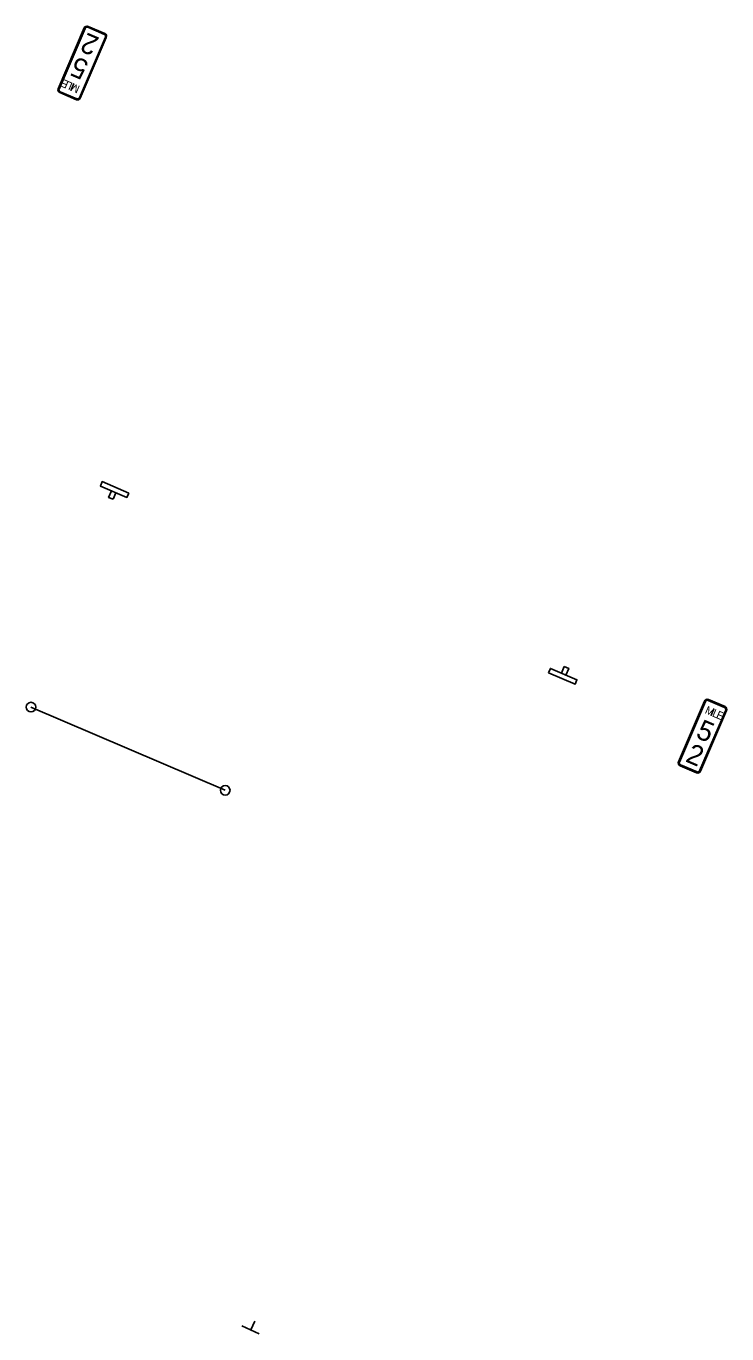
# Model space of a CAD drawing. Extents: x 1581789 to 1622364, y 1043167 to 1103486.
# Drawn here: x 1615321 to 1615613, y 1097671 to 1098216 of the extents above; entities that cross this region are included whole.
import ezdxf

# ---------------------------------------------------------------- set-up
doc = ezdxf.new("R2010")
doc.units = 0
doc.layers.add('Level 15', color=7, linetype='Continuous')
doc.layers.add('RD_PD_ALT1_TX', color=7, linetype='Continuous')

msp = doc.modelspace()

# ---------------------------------------------------------------- linework, layer by layer
at = {"layer": 'Level 15'}
msp.add_line((1615323.39, 1097931.99), (1615404.27, 1097897.33), dxfattribs=at)
for centre in [(1615323.39, 1097931.99), (1615404.27, 1097897.33)]:
    msp.add_circle(centre, 2, dxfattribs=at)
at = {"layer": 'RD_PD_ALT1_TX'}
for p, q in [((1615414.88, 1097672.6), (1615416.54, 1097676.23)), ((1615418.45, 1097670.97), (1615411.23, 1097674.27))]:
    msp.add_line(p, q, dxfattribs=at)
for points in [[(1615345.57, 1098214.82), (1615334.74, 1098189.54)], [(1615334.74, 1098189.54), (1615345.57, 1098214.82)], [(1615345.95, 1098214.66), (1615335.12, 1098189.38)], [(1615353.94, 1098212.14), (1615347.05, 1098215.09)], [(1615354.1, 1098212.52), (1615347.21, 1098215.48)], [(1615347.21, 1098215.48), (1615354.1, 1098212.52)], [(1615343.55, 1098185.77), (1615354.38, 1098211.04)], [(1615343.93, 1098185.6), (1615354.76, 1098210.88)], [(1615354.76, 1098210.88), (1615343.93, 1098185.6)], [(1615335.39, 1098187.9), (1615342.29, 1098184.95)], [(1615342.29, 1098184.95), (1615335.39, 1098187.9)], [(1615335.56, 1098188.28), (1615342.45, 1098185.33)], [(1615603.83, 1097934.47), (1615593, 1097909.2)], [(1615593, 1097909.2), (1615603.83, 1097934.47)], [(1615604.21, 1097934.31), (1615593.38, 1097909.03)], [(1615612.2, 1097931.79), (1615605.31, 1097934.75)], [(1615612.37, 1097932.18), (1615605.47, 1097935.13)], [(1615605.47, 1097935.13), (1615612.37, 1097932.18)], [(1615601.81, 1097905.42), (1615612.64, 1097930.7)], [(1615602.19, 1097905.26), (1615613.02, 1097930.53)], [(1615613.02, 1097930.53), (1615602.19, 1097905.26)], [(1615593.66, 1097907.56), (1615600.55, 1097904.6)], [(1615600.55, 1097904.6), (1615593.66, 1097907.56)], [(1615593.82, 1097907.94), (1615600.71, 1097904.98)]]:
    msp.add_lwpolyline(points, dxfattribs=at)
for points in [[(1615364.13, 1098021.15), (1615353.1, 1098025.88), (1615352.31, 1098024.04), (1615363.34, 1098019.31)], [(1615357.57, 1098018.52), (1615355.73, 1098019.31), (1615356.91, 1098022.07), (1615358.75, 1098021.28)], [(1615538.88, 1097946.26), (1615549.91, 1097941.53), (1615550.7, 1097943.37), (1615539.67, 1097948.1)], [(1615545.45, 1097948.89), (1615547.29, 1097948.1), (1615546.11, 1097945.34), (1615544.27, 1097946.13)]]:
    msp.add_lwpolyline(points, close=True, dxfattribs=at)
for centre, radius, start, end in [((1615346.72, 1098214.33), 1.25, 66.8024, 156.8026), ((1615346.72, 1098214.33), 1.25, 66.8024, 156.8026), ((1615346.72, 1098214.33), 0.833, 66.8024, 156.8026), ((1615353.61, 1098211.37), 0.833, 336.8022, 66.8024), ((1615353.61, 1098211.37), 1.25, 336.8022, 66.8024), ((1615353.61, 1098211.37), 1.25, 336.8022, 66.8024), ((1615335.89, 1098189.05), 1.25, 156.8024, 246.8026), ((1615335.89, 1098189.05), 1.25, 156.8024, 246.8026), ((1615335.89, 1098189.05), 0.833, 156.8024, 246.8026), ((1615342.78, 1098186.1), 1.25, 246.8026, 336.8022), ((1615342.78, 1098186.1), 1.25, 246.8026, 336.8022), ((1615342.78, 1098186.1), 0.833, 246.8026, 336.8022), ((1615604.98, 1097933.98), 1.25, 66.8026, 156.8022), ((1615604.98, 1097933.98), 1.25, 66.8026, 156.8022), ((1615604.98, 1097933.98), 0.833, 66.8026, 156.8022), ((1615611.87, 1097931.03), 0.833, 336.8024, 66.8026), ((1615611.87, 1097931.03), 1.25, 336.8024, 66.8026), ((1615611.87, 1097931.03), 1.25, 336.8024, 66.8026), ((1615594.15, 1097908.7), 1.25, 156.8022, 246.8024), ((1615594.15, 1097908.7), 1.25, 156.8022, 246.8024), ((1615594.15, 1097908.7), 0.833, 156.8022, 246.8024), ((1615601.04, 1097905.75), 1.25, 246.8024, 336.8026), ((1615601.04, 1097905.75), 1.25, 246.8024, 336.8026), ((1615601.04, 1097905.75), 0.833, 246.8024, 336.8026)]:
    msp.add_arc(centre, radius, start, end, dxfattribs=at)

# ---------------------------------------------------------------- texts
for s, height, rotation, p in [('2', 8.33, 156.8024, (1615352.25, 1098210.6)), ('5', 8.33, 156.8024, (1615347.98, 1098200.64)), ('E', 3.33, 156.8024, (1615339.4, 1098192.53)), ('L', 3.33, 156.8024, (1615341.01, 1098191.84)), ('M', 3.33, 156.8024, (1615344.02, 1098190.55)), ('I', 3.33, 156.8024, (1615341.97, 1098191.43)), ('M', 3.33, 336.8024, (1615603.74, 1097929.53)), ('I', 3.33, 336.8024, (1615605.79, 1097928.65)), ('5', 8.33, 336.8024, (1615599.78, 1097919.44)), ('L', 3.33, 336.8024, (1615606.75, 1097928.24)), ('E', 3.33, 336.8024, (1615608.36, 1097927.55)), ('2', 8.33, 336.8024, (1615595.51, 1097909.48))]:
    msp.add_text(s, height=height, rotation=rotation, dxfattribs=at).set_placement(p)

doc.saveas('drawing.dxf')
